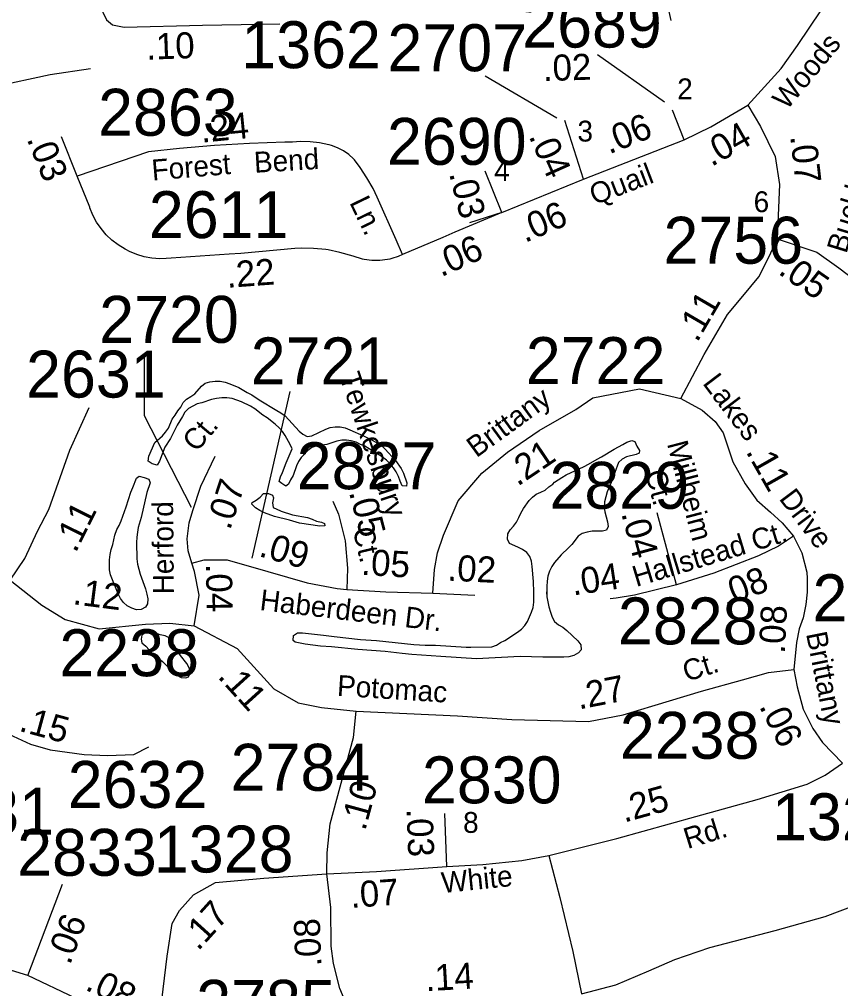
# Model space of a CAD drawing. Extents: x 1945482 to 2853149, y 66427 to 1015778.
# Drawn here: x 2350211 to 2352795, y 197059 to 200108 of the extents above; entities that cross this region are included whole.
import ezdxf

# ---------------------------------------------------------------- set-up
doc = ezdxf.new("R2010")
doc.units = 0
for name, color, linetype in [('Old_Level_11', 7, 'Continuous'), ('Old_Level_17', 7, 'Continuous'), ('Old_Level_32', 7, 'Continuous'), ('Old_Level_35', 7, 'Continuous'), ('Old_Level_59', 7, 'Continuous'), ('Old_Level_60', 7, 'Continuous'), ('Old_Level_8', 7, 'Continuous')]:
    doc.layers.add(name, color=color, linetype=linetype)

msp = doc.modelspace()

# ---------------------------------------------------------------- linework, layer by layer
at = {"layer": 'Old_Level_11'}
msp.add_lwpolyline([(2350604.2, 199055.4), (2350604.2, 198862), (2350751.7, 198573.2)], dxfattribs=at)
at = {"layer": 'Old_Level_32'}
for p, q in [((2350393.4, 199614.8), (2350343.8, 199738.5)), ((2351555.6, 197443.2), (2351549.3, 197610.3)), ((2350238.4, 197100), (2350347, 197387.9))]:
    msp.add_line(p, q, dxfattribs=at)
for points in [[(2352502.8, 199837.7), (2352607.9, 199953.4), (2352658.7, 200025.9), (2352734.7, 200138.1), (2352784.6, 200207.8), (2352816.5, 200257.7), (2352837.9, 200294.6), (2352853.5, 200328.3), (2352866.8, 200387.3), (2352864.9, 200434.8), (2352853.5, 200493.8), (2352826.9, 200560.3), (2352729.9, 200712.5), (2352589.3, 200946.4)], [(2350465.7, 200639.3), (2350467.8, 200314.8), (2350474, 200130.8), (2350485.6, 200106.8), (2350503.9, 200090.2)], [(2352261.4, 200103.9), (2352253.8, 200141.9), (2352238.6, 200189.5), (2352181.6, 200286.5), (2352124.6, 200379.7), (2352080.9, 200453.8), (2352046.7, 200524.2), (2352022, 200604.1), (2352014.4, 200659.2)], [(2350503.9, 200090.2), (2350541.4, 200083.5), (2350787.6, 200089.3), (2351030.5, 200094.3)], [(2352303.1, 199728.7), (2352265.9, 199821.9)], [(2352303.1, 199728.7), (2352386.1, 199769.4), (2352502.8, 199837.7)], [(2352502.8, 199837.7), (2352542.7, 199771.1), (2352589.3, 199676), (2352602.6, 199588.5), (2352595, 199417.4)], [(2351986.4, 199605), (2351927.1, 199789.7)], [(2351417, 199368.7), (2351396.7, 199414.8), (2351336.9, 199548.7), (2351323.9, 199575.5), (2351304.9, 199609.2), (2351283.8, 199641.5), (2351265.7, 199665.8), (2351262.6, 199668.8), (2351247.5, 199682.7), (2351230.6, 199694.5), (2351212.2, 199704), (2351192.9, 199711.1), (2351186.4, 199712.9), (2351184.7, 199713.4), (2351155.4, 199719.3), (2351125.7, 199722.6), (2351095.9, 199723.2), (2351070.9, 199721.7), (2351046.5, 199721.2), (2350935.8, 199717.3), (2350825.3, 199710.7), (2350714.7, 199701.5), (2350618, 199691.2), (2350393.4, 199614.8)], [(2351986.4, 199605), (2352303.1, 199728.7)], [(2351728.9, 199500), (2351676.4, 199630.4)], [(2351417, 199368.7), (2351402.7, 199362.1), (2351383, 199355.4), (2351377.3, 199353.9), (2351369.3, 199352.5), (2351344.9, 199349.8), (2351320.5, 199349.8), (2351296.3, 199352.5), (2351291.1, 199353.3), (2351261.6, 199363.2), (2351219.4, 199375), (2351182.9, 199383), (2351175.9, 199383.9), (2351137.1, 199387.3), (2351098.8, 199388), (2351078.3, 199387.2), (2350908.3, 199371.9), (2350871.4, 199369.6), (2350688.5, 199356.4), (2350672.7, 199355.2), (2350653.2, 199354.9), (2350628.4, 199356.8), (2350604.2, 199361.4), (2350580.6, 199368.6), (2350557.9, 199378.2), (2350546, 199384.5), (2350543.7, 199385.5), (2350522.4, 199398.4), (2350502.5, 199413.5), (2350484.5, 199430.6), (2350468.3, 199449.6), (2350454.1, 199470.3), (2350442.6, 199492.3), (2350433.4, 199515.5), (2350433, 199516.9), (2350393.4, 199614.8)], [(2351728.9, 199500), (2351986.4, 199605)], [(2351728.9, 199500), (2351581.7, 199438.7), (2351543.1, 199421.5), (2351417, 199368.7)], [(2352291.9, 198915.3), (2352366, 199054.1), (2352439.2, 199179.6), (2352487.6, 199236.7), (2352538, 199297.5), (2352570.3, 199362.2), (2352595, 199417.4)], [(2352595, 199417.4), (2352720.4, 199375.5), (2352788.9, 199326.1), (2352842.1, 199286.1)], [(2351511.6, 198303.1), (2351517.5, 198377.1), (2351526.4, 198429.6), (2351545.8, 198485.5), (2351591.5, 198593.9), (2351666.7, 198680.6), (2351747.3, 198746), (2351846.2, 198814.5), (2351962.1, 198881), (2352015.3, 198917.2), (2352162.6, 198945.7), (2352291.9, 198915.3)], [(2352291.9, 198915.3), (2352359.3, 198879.1), (2352400.2, 198843), (2352425.8, 198806.9), (2352455.3, 198715.6), (2352494.3, 198647.1), (2352531.3, 198595.8), (2352574.1, 198557.7), (2352611.1, 198524.7), (2352646.8, 198482.1)], [(2350182, 198344.4), (2350228.9, 198411.9), (2350268.9, 198497.8), (2350304.3, 198565.7), (2350370.4, 198752.8), (2350431.1, 198887.2)], [(2350753.9, 198397.5), (2350742.1, 198435.9), (2350739.2, 198474.2), (2350745.1, 198524.4), (2350756.8, 198562.7), (2350782.3, 198639.1), (2350827.6, 198733.8)], [(2351197.7, 198592), (2351214.9, 198551.6), (2351236.7, 198467.6), (2351243.2, 198382), (2351241, 198314.2)], [(2352278.6, 198329.5), (2352217.7, 198555.8)], [(2352646.8, 198482.1), (2352599, 198450.9), (2352536.4, 198420.3), (2352396.4, 198365.7), (2352278.6, 198329.5)], [(2352646.8, 198482.1), (2352672.9, 198430.3), (2352688.1, 198369.5), (2352689.5, 198348.7), (2352689.1, 198306.6), (2352685.7, 198266.9), (2352676.7, 198224.9), (2352664.3, 198191.1), (2352655.8, 198147.5), (2352648.2, 198063.3)], [(2350753.9, 198397.5), (2350792.4, 198407.8), (2350865.1, 198407.8), (2350992.7, 198371), (2351116.5, 198335.6), (2351210.9, 198317.9), (2351241, 198314.2)], [(2350761.3, 198199.9), (2350777.5, 198297.2), (2350762.7, 198371), (2350753.9, 198397.5)], [(2350182, 198344.4), (2350282.2, 198264.8), (2350355.9, 198220.5), (2350462, 198191), (2350608, 198205.8), (2350684.6, 198208.7), (2350761.3, 198199.9)], [(2352278.6, 198329.5), (2352146.1, 198296.4), (2352088.5, 198287.7), (2352070.1, 198285.1)], [(2351241, 198314.2), (2351364.2, 198306.9), (2351511.6, 198303.1)], [(2351511.6, 198303.1), (2351644.2, 198297.2)], [(2350761.3, 198199.9), (2350896.9, 198129.1), (2351011.9, 198002.2), (2351088.5, 197958), (2351162.2, 197943.2), (2351271.3, 197931.4)], [(2349916.6, 198043.5), (2350043.4, 197943.2), (2350123, 197884.2), (2350246.8, 197828.2), (2350308.7, 197810.5), (2350414.9, 197795.7), (2350488.6, 197792.8), (2350571.1, 197795.7), (2350618.3, 197819.3)], [(2351271.3, 197931.4), (2351589.7, 197916.7), (2351760.6, 197905.4), (2352002, 197899.7), (2352110.3, 197920.6), (2352256.7, 197964.4), (2352357.4, 197994.8), (2352486.7, 198030.9), (2352568.4, 198053.8), (2352648.2, 198063.3)], [(2352648.2, 198063.3), (2352657.7, 198008.1), (2352676.7, 197937.8), (2352707.1, 197876.9), (2352737.6, 197833.2), (2352800.3, 197768.5)], [(2351179, 197420.5), (2351179.9, 197486), (2351188.7, 197577.4), (2351262.4, 197848.8), (2351271.3, 197931.4)], [(2351555.6, 197443.2), (2351669, 197449.5), (2351791.8, 197462.2), (2351876.8, 197477.9), (2352091, 197531.5), (2352339.8, 197600.8), (2352531.9, 197654.4), (2352689.4, 197701.7), (2352746.1, 197730), (2352800.3, 197768.5)], [(2351179, 197420.5), (2351335.1, 197427.5), (2351555.6, 197443.2)], [(2350627.3, 196926.1), (2350659.2, 197022.5), (2350676.8, 197161.1), (2350691.7, 197264.3), (2350714.8, 197305), (2350758.9, 197353.9), (2350828.1, 197393.3), (2350980.2, 197406.9), (2351179, 197420.5)], [(2351249.6, 196987.2), (2351219.7, 197059.2), (2351199.3, 197138), (2351192.6, 197192.3), (2351191.2, 197314.5), (2351179, 197420.5)], [(2350238.4, 197100), (2350159.7, 197124.4), (2350097.3, 197148.8), (2350045.7, 197184.2), (2350010.4, 197238.5), (2349988.7, 197281.9), (2349977.9, 197303.7)], [(2350627.3, 196926.1), (2350493.6, 196977.7), (2350387.7, 197029.3), (2350238.4, 197100)]]:
    msp.add_lwpolyline(points, dxfattribs=at)
at = {"layer": 'Old_Level_35'}
for points in [[(2351728.9, 199500), (2351626.9, 199468)], [(2351876.8, 197477.9), (2351911.5, 197345.6), (2351952.4, 197175.4), (2351979.7, 197042.9)], [(2351979.7, 197042.9), (2352087.8, 197071.4), (2352191.8, 197115.5), (2352273.7, 197150.2), (2352383.9, 197188), (2352588.6, 197241.6), (2352746.1, 197285.7), (2352887.8, 197339.3), (2352966.5, 197386.5), (2353035.8, 197424.3)]]:
    msp.add_lwpolyline(points, dxfattribs=at)
at = {"layer": 'Old_Level_59'}
msp.add_lwpolyline([(2350132.4, 199896.9), (2350308.3, 199934.5), (2350435, 199953.3)], dxfattribs=at)
at = {"layer": 'Old_Level_60'}
for points in [[(2350770.8, 198898.4), (2350756.6, 198891.6), (2350743.3, 198884), (2350732.1, 198872.4), (2350724.8, 198858.6), (2350707.6, 198831.7), (2350686.3, 198789.6), (2350669.3, 198762.5), (2350652.3, 198718.5), (2350644.6, 198706.1), (2350629.3, 198709.3), (2350616.8, 198717.8), (2350618.6, 198734.1), (2350637.8, 198776.9), (2350661.3, 198797.4), (2350671.3, 198809.2), (2350680.1, 198821.6), (2350691.6, 198849.8), (2350701.8, 198862.4), (2350710.1, 198876), (2350718.8, 198888.4), (2350726.3, 198902.3), (2350736.8, 198913.2), (2350750.3, 198921.3), (2350763.1, 198930.3), (2350784.1, 198954.1), (2350796.1, 198963.5), (2350810.8, 198967.3), (2350827.1, 198969.4), (2350843.1, 198969.4), (2350858.3, 198966.4), (2350873.3, 198961.2), (2350901.3, 198949.7), (2350927.8, 198934), (2350942.3, 198926.8), (2350966.1, 198910.6), (2351020.8, 198877.8), (2351034.1, 198870.5), (2351047.1, 198860.8), (2351091.1, 198813), (2351102.8, 198803.5), (2351116.6, 198796.2), (2351131.6, 198798.1), (2351175.1, 198818.5), (2351189.1, 198823.9), (2351205.1, 198825.9), (2351220.1, 198825.9), (2351235.8, 198822.8), (2351251.1, 198817.1), (2351294.1, 198798.4), (2351323.3, 198783.5), (2351350.1, 198767.7), (2351362.3, 198756.4), (2351394.8, 198720.5), (2351412.8, 198695.3), (2351419.8, 198680.2), (2351430.6, 198650.3), (2351429.3, 198639.7), (2351416.1, 198640.8), (2351409.8, 198654.8), (2351404.3, 198669.9), (2351396.8, 198684.2), (2351388.3, 198697.7), (2351377.8, 198710.1), (2351365.8, 198721.3), (2351352.6, 198731.5), (2351298.3, 198765.1), (2351284.1, 198770.7), (2351270.6, 198777.9), (2351255.6, 198782.6), (2351240.6, 198784.3), (2351225.3, 198784.5), (2351209.8, 198781.3), (2351178.1, 198771), (2351146.8, 198766), (2351131.8, 198760.7), (2351118.8, 198751.4), (2351097.8, 198729.4), (2351089.1, 198717.1), (2351082.8, 198703.1), (2351072.3, 198672.8), (2351064.1, 198659.9), (2351058.1, 198645.6), (2351050.1, 198639.4), (2351037.1, 198647.7), (2351028.6, 198654.3), (2351032.6, 198668.9), (2351039.6, 198682.5), (2351050.8, 198713.1), (2351069.8, 198756.5), (2351063.1, 198770.7), (2351047.8, 198798.8), (2351038.8, 198811.9), (2351028.3, 198823.3), (2351016.3, 198834.6), (2350990.6, 198854.1), (2350977.3, 198862.7), (2350952.6, 198882.4), (2350938.8, 198890.9), (2350910.6, 198904.8)], [(2350910.6, 198904.8), (2350895.8, 198910.4), (2350880.8, 198915), (2350864.3, 198917), (2350847.8, 198916.9), (2350831.8, 198915.3), (2350816.3, 198912.2), (2350785.8, 198902.2), (2350770.8, 198898.4)], [(2351536.8, 198104.2), (2351446.3, 198109.8), (2351415.3, 198112.9), (2351361.8, 198119.7), (2351276.3, 198126), (2351192.8, 198133.9), (2351159, 198136.3), (2351110, 198142.5), (2351094.8, 198145.3), (2351079.5, 198149.3), (2351073, 198154.4), (2351073.3, 198169.5), (2351085.8, 198178.3), (2351101.8, 198177.9), (2351168.5, 198170.7), (2351201.3, 198166.3), (2351284.5, 198157.7), (2351335.3, 198153.7), (2351452.5, 198141.9), (2351487.8, 198139.3), (2351520.5, 198139.2), (2351617, 198133.6), (2351632, 198133.5), (2351697.8, 198134.2), (2351712, 198139.1), (2351724.8, 198147.4), (2351738.5, 198154.1), (2351778.3, 198179.8), (2351791, 198189.6), (2351801.5, 198201), (2351810, 198213.8), (2351822.8, 198243.3), (2351828, 198258.3), (2351829.3, 198274.6), (2351829.8, 198306.3), (2351828.5, 198339.3), (2351824.3, 198387.2), (2351822, 198403.7), (2351816.8, 198418.4), (2351807.5, 198430.8), (2351793.8, 198439.9), (2351779.3, 198447.5), (2351753.3, 198459), (2351746.8, 198472.8), (2351748, 198489.2), (2351755.3, 198502.4), (2351765.5, 198513.7), (2351774.8, 198526.7), (2351782.5, 198540.7), (2351788.8, 198554.9), (2351797, 198568.9), (2351814.8, 198594.4), (2351825.3, 198605.2), (2351836.8, 198614.7), (2351851.5, 198620.3), (2351865.3, 198627.4), (2351877, 198637.7), (2351889.5, 198646.3), (2351894.8, 198652.2), (2351917.8, 198666.9), (2351931.3, 198674.9), (2351988, 198701.3), (2352001.8, 198708.5), (2352028.5, 198724.5), (2352042.3, 198731.4), (2352082, 198756.1), (2352109.8, 198770.1), (2352122.8, 198777.9), (2352137.8, 198782.7), (2352147.5, 198780.5), (2352154.3, 198765.8), (2352161.8, 198752), (2352161.3, 198743.6), (2352151.3, 198738.9), (2352121.8, 198732.2), (2352108, 198724), (2352095.8, 198714.1), (2352073.5, 198651.4), (2352060.3, 198621.4), (2352052.5, 198590.4), (2352050.8, 198574), (2352053.3, 198559.1), (2352061.3, 198527.7), (2352063.3, 198512.2), (2352058.5, 198501), (2352045.5, 198497.8), (2352013.5, 198497.7), (2351997.8, 198495.3), (2351982.3, 198490.4), (2351969.3, 198482.8), (2351949.5, 198456.5), (2351939.3, 198445.3), (2351915.5, 198423.9), (2351894.3, 198399.7), (2351886, 198386.4), (2351879.3, 198372.4), (2351874.3, 198356), (2351871.3, 198340.6), (2351870.5, 198324.3), (2351870.8, 198291.9)], [(2350580, 198250.1), (2350564.7, 198255.3), (2350550.7, 198262.8), (2350539.2, 198273.7), (2350530, 198286.4), (2350522.7, 198301.3), (2350498.2, 198361.1), (2350494.7, 198376.6), (2350495.2, 198407.8), (2350497.2, 198424.7), (2350500.2, 198440.4), (2350505, 198456.3), (2350511.2, 198485.5), (2350517.5, 198503.1), (2350525.7, 198516.1), (2350531.7, 198530), (2350547.2, 198574.9), (2350561.5, 198620.5), (2350568.2, 198635.4), (2350579.7, 198664.7), (2350588, 198670.6), (2350604, 198667), (2350618.5, 198661.2), (2350622.7, 198649.6), (2350612, 198619.9), (2350594.2, 198540.8), (2350585.5, 198509.2), (2350582.7, 198494.4), (2350581, 198478.9), (2350580.2, 198462.7), (2350580.5, 198410.9), (2350583.2, 198394.2), (2350591.7, 198362.6), (2350607.7, 198316.4), (2350612.5, 198300.1), (2350615.2, 198285.3), (2350614.2, 198269.9), (2350608.5, 198259.1), (2350594.7, 198251.7), (2350580, 198250.1)], [(2351032.7, 198561.6), (2351034.6, 198561), (2351070.5, 198549.6), (2351117.5, 198540.6), (2351132.5, 198535.7), (2351146.5, 198529.7), (2351162, 198526.2), (2351171, 198522.5), (2351172, 198514.8), (2351156.2, 198513.4), (2351092.7, 198522.8), (2351061, 198532.3), (2351014.2, 198544.5), (2350982.5, 198556.1), (2350967.7, 198563.3), (2350954, 198571.9), (2350942.7, 198582.9), (2350943.2, 198588.3), (2350956.7, 198596), (2350969.2, 198605), (2350979, 198616.1), (2350994.7, 198616.2), (2351007.2, 198610.9), (2351010.5, 198602.5), (2351008, 198587.1), (2351009.7, 198572.6), (2351032.7, 198561.6)], [(2351869.5, 198307.5), (2351870.8, 198291.9), (2351877.3, 198260.1), (2351881.8, 198243.7), (2351887.5, 198227.8), (2351894.5, 198214), (2351907.5, 198203.5), (2351921, 198195.8), (2351933.5, 198185.8), (2351968.5, 198153.1), (2351978, 198140.8), (2351978.3, 198125.2), (2351970.3, 198115.5), (2351955.3, 198107.4), (2351940, 198102.8), (2351923.8, 198101.8), (2351858, 198101.6), (2351786.5, 198104), (2351649.5, 198096.7), (2351536.8, 198104.2)], [(2350735.2, 198036.7), (2350743.2, 198040.1), (2350749.2, 198054.9), (2350745.9, 198068.5), (2350738.2, 198081.9), (2350717.9, 198106.7), (2350701.9, 198134.6), (2350684.2, 198161.2), (2350670.4, 198168.7), (2350654.7, 198172.1), (2350640.4, 198176.9), (2350625.7, 198180.2), (2350609.7, 198179.5), (2350596.7, 198171.4), (2350594.2, 198157.8), (2350596.7, 198146.5), (2350609.7, 198136.2), (2350629.4, 198114.3), (2350649.7, 198097.7), (2350661.2, 198088), (2350683.9, 198066.4), (2350696.7, 198056.7), (2350706.9, 198045.4), (2350720.2, 198037.4), (2350735.2, 198036.7)]]:
    msp.add_lwpolyline(points, dxfattribs=at)
at = {"layer": 'Old_Level_8'}
for points in [[(2352029.6, 199997), (2352241.3, 199848.6)], [(2351676.9, 199929.8), (2351902, 199798.5)], [(2350944, 198413), (2351062.8, 198937.6)]]:
    msp.add_lwpolyline(points, dxfattribs=at)

# ---------------------------------------------------------------- texts
at = {"layer": 'Old_Level_11'}
for s, height, rotation, p in [('Woods ', 65.62, 50.362, (2352625.5, 199819.9)), ('Buckhorn', 65.62, 72.8973, (2352812.8, 199368.7)), ('Bend', 65.62, 3.3999, (2350951.4, 199625.2)), ('Forest', 65.62, 4.7661, (2350630.1, 199600.8)), ('Quail', 65.62, 20.9048, (2352020.5, 199523)), ('Ln.', 65.62, 295.748, (2351248.5, 199532.3)), ('Tewkesbury', 65.62, 288.6313, (2351217.8, 198985)), ('Lakes', 65.62, 307.0134, (2352358.5, 198962.9)), ('Brittany', 65.62, 36.1299, (2351649.2, 198727.3)), ('Ct.', 65.62, 49.6365, (2350768.6, 198743.8)), ('Millheim', 65.62, 284.6763, (2352248.3, 198773.3)), ('Ct.', 65.62, 284.6763, (2352179.4, 198682.3)), ('Drive', 65.62, 307.0134, (2352599.1, 198600.1)), ('Herford', 65.62, 90.4551, (2350697.4, 198299.7)), ('Ct.', 65.62, 283.057, (2351259.6, 198503.4)), ('Hallstead Ct.', 65.617, 16.8583, (2352151.8, 198322)), ('Haberdeen Dr.', 65.617, 353.2616, (2350965.6, 198250.3)), ('Brittany', 65.62, 281.3252, (2352685.8, 198175.5)), ('Ct.', 65.62, 17.3539, (2352310, 198023.8)), ('Potomac', 65.62, 356.4237, (2351209.5, 197980.3)), ('Rd.', 65.62, 17.3264, (2352313.4, 197497.9)), ('White', 65.62, 5.8459, (2351542.4, 197359.4))]:
    msp.add_text(s, height=height, rotation=rotation, dxfattribs=at).set_placement(p)
for s, p in [('2', (2352280.8, 199856.5)), ('3', (2351967, 199723.5)), ('4', (2351705, 199599.6)), ('6', (2352521.3, 199501.5)), ('8', (2351607.3, 197549))]:
    msp.add_text(s, height=65.6, dxfattribs=at).set_placement(p)
at = {"layer": 'Old_Level_17'}
for s, rotation, p in [('.10', 2.0466, (2350611.7, 199980.8)), ('.02', 1.8375, (2351859.4, 199913.4)), ('.24', 5.6396, (2350784.7, 199719.8)), ('.06', 21.6967, (2352066.6, 199682.8)), ('.04', 29.7324, (2352388.7, 199643)), ('.03', 291.8648, (2350233.8, 199731.9)), ('.04', 294.1106, (2351812.8, 199740.4)), ('.07', 276.4717, (2352636.1, 199740.3)), ('.03', 284.2198, (2351562.7, 199623)), ('.06', 23.0005, (2351801.9, 199404.2)), ('.06', 24.0277, (2351538.1, 199296.5)), ('.22', 4.1121, (2350865.1, 199263.3)), ('.05', 325.1568, (2352595.3, 199309.4)), ('.11', 59.7587, (2352343.6, 199089.2)), ('.21', 34.0228, (2351778.6, 198637.4)), ('.11', 299.6435, (2352495.2, 198748.4)), ('.07', 71.5756, (2350873.8, 198498.6)), ('.05', 284.5448, (2351247.8, 198620.8)), ('.11', 63.4528, (2350388.6, 198427.2)), ('.04', 285.0424, (2352104.2, 198553.9)), ('.09', 344.0449, (2350961.8, 198420.1)), ('.05', 356.5815, (2351285.5, 198360.9)), ('.02', 357.2748, (2351556.8, 198342.5)), ('.04', 271.2066, (2350797.8, 198394.9)), ('.04', 8.5675, (2351953.3, 198295.4)), ('.08', 21.3161, (2352432.4, 198257.9)), ('.12', 352.6983, (2350377.3, 198268.5)), ('.08', 87.2186, (2352619.2, 198111.4)), ('.11', 312.1897, (2350832.5, 198039.1)), ('.27', 10.9292, (2351971.6, 197936.9)), ('.15', 344.7335, (2350207.2, 197870.4)), ('.06', 296.5509, (2352537.7, 197947.3)), ('.10', 74.8066, (2351299.1, 197553)), ('.25', 15.5707, (2352113.9, 197580.9)), ('.03', 272.1596, (2351429.2, 197624.3)), ('.07', 4.088, (2351254.9, 197312.9)), ('.17', 47.9429, (2350773.9, 197175.2)), ('.06', 69.3373, (2350370.4, 197131.2)), ('.08', 91.9968, (2351161.7, 197129.4)), ('.14', 3.3035, (2351490.2, 197050.8)), ('.08', 334.0116, (2350415.2, 197057.1))]:
    msp.add_text(s, height=82.02, rotation=rotation, dxfattribs=at).set_placement(p)
at = {"layer": 'Old_Level_8'}
for s, p in [('2689', (2351793.2, 200019.2)), ('1362', (2350909.5, 199954.3)), ('2707', (2351369.2, 199944.8)), ('2863', (2350459, 199741.9)), ('2690', (2351367.9, 199650.3)), ('2611', (2350618.7, 199419.8)), ('2756', (2352237.5, 199339.3)), ('2720', (2350462.6, 199090.4)), ('2721', (2350939.2, 198959.7)), ('2722', (2351804.6, 198960.7)), ('2631', (2350232.5, 198918.2)), ('2827', (2351083.9, 198629.9)), ('2829', (2351878.9, 198568.4)), ('2722', (2352706.4, 198214.6)), ('2828', (2352094.3, 198141.9)), ('2238', (2350337.3, 198041.7)), ('2238', (2352100.3, 197782)), ('2784', (2350876, 197681.5)), ('2632', (2350363.6, 197627.5)), ('2830', (2351477.9, 197641.9)), ('2831', (2349881.2, 197543.1)), ('1328', (2352579.2, 197525.9)), ('2833', (2350204.4, 197414)), ('1328', (2350634.7, 197424.3)), ('2785', (2350767.6, 196939))]:
    msp.add_text(s, height=147.64, dxfattribs=at).set_placement(p)

doc.saveas('drawing.dxf')
